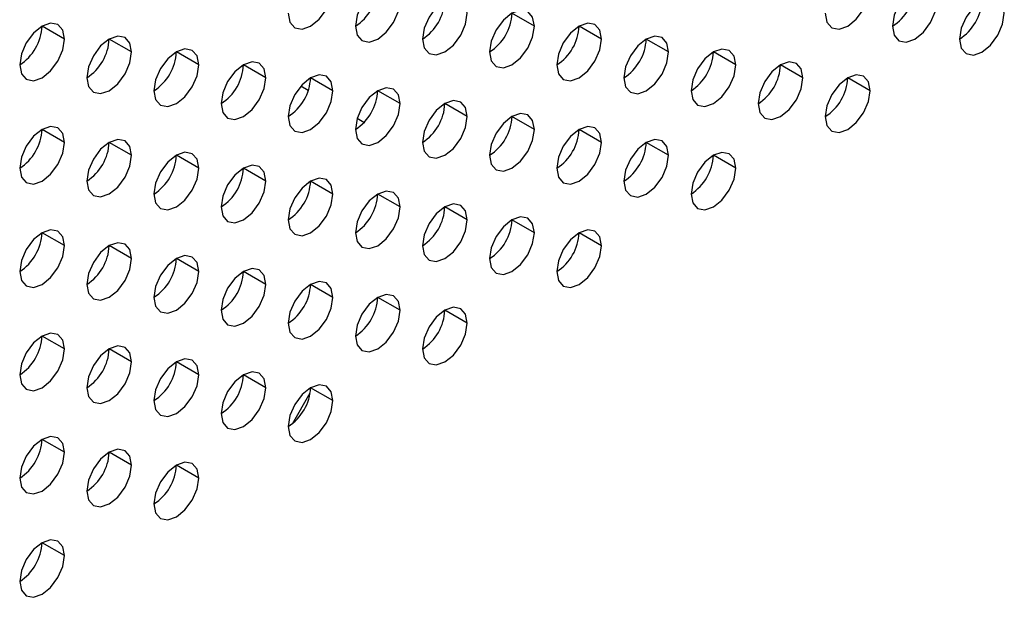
# Model space of a CAD drawing. Header units: millimetres. Extents: x 0 to 1118, y 0 to 864.
# Tile 337 of 438: x 986.53 to 989.64, y 673.2 to 675.03. Entities that reach past the tile are written whole.
import ezdxf

# ---------------------------------------------------------------- set-up
doc = ezdxf.new("R2010")
doc.units = ezdxf.units.MM

msp = doc.modelspace()

# ---------------------------------------------------------------- linework, layer by layer
at = {"color": 7, "linetype": 'Continuous', "lineweight": 25}
for p, q in [((988.1594, 675.0106), (988.0887, 675.0514)), ((986.6745, 674.9699), (986.6038, 675.0107)), ((988.3716, 674.9698), (988.3008, 675.0106)), ((986.8866, 674.9291), (986.8159, 674.9699)), ((988.5837, 674.9289), (988.513, 674.9697)), ((987.0988, 674.8882), (987.0281, 674.929)), ((988.7958, 674.8881), (988.7251, 674.9289)), ((987.3109, 674.8474), (987.2402, 674.8882)), ((989.008, 674.8472), (988.9372, 674.888)), ((987.523, 674.8065), (987.4523, 674.8473)), ((989.2201, 674.8064), (989.1494, 674.8472)), ((987.4451, 674.8074), (987.4213, 674.8212)), ((987.7352, 674.7657), (987.6644, 674.8065)), ((987.9473, 674.7248), (987.8766, 674.7657)), ((987.6209, 674.7059), (987.5991, 674.7185)), ((988.1594, 674.684), (988.0887, 674.7248)), ((986.6745, 674.6433), (986.6038, 674.6841)), ((988.3716, 674.6431), (988.3008, 674.684)), ((986.8866, 674.6025), (986.8159, 674.6433)), ((988.5837, 674.6023), (988.513, 674.6431)), ((987.0988, 674.5616), (987.0281, 674.6024)), ((988.7958, 674.5614), (988.7251, 674.6023)), ((987.3109, 674.5208), (987.2402, 674.5616)), ((987.523, 674.4799), (987.4523, 674.5207)), ((987.7352, 674.4391), (987.6644, 674.4799)), ((987.9473, 674.3982), (987.8766, 674.439)), ((988.1594, 674.3574), (988.0887, 674.3982)), ((986.6745, 674.3167), (986.6038, 674.3575)), ((988.3716, 674.3165), (988.3008, 674.3573)), ((986.8866, 674.2758), (986.8159, 674.3167)), ((987.0988, 674.235), (987.0281, 674.2758)), ((987.3109, 674.1941), (987.2402, 674.235)), ((987.523, 674.1533), (987.4523, 674.1941)), ((987.7352, 674.1124), (987.6644, 674.1533)), ((987.9473, 674.0716), (987.8766, 674.1124)), ((986.6745, 673.9901), (986.6038, 674.0309)), ((986.8866, 673.9492), (986.8159, 673.99)), ((987.0988, 673.9084), (987.0281, 673.9492)), ((987.3109, 673.8675), (987.2402, 673.9083)), ((987.3946, 673.7539), (987.4511, 673.8518)), ((987.523, 673.8267), (987.4523, 673.8675)), ((986.6745, 673.6635), (986.6038, 673.7043)), ((986.8866, 673.6226), (986.8159, 673.6634)), ((987.0988, 673.5818), (987.0281, 673.6226)), ((986.6745, 673.3368), (986.6038, 673.3777))]:
    msp.add_line(p, q, dxfattribs=at)
at = {"color": 7, "linetype": 'Continuous', "lineweight": 25, "flags": 128}
for points in [[(987.3816, 675.0515), (987.387, 675.0234), (987.4023, 675.0057), (987.4253, 675.0013), (987.4523, 675.0107), (987.4794, 675.0325), (987.5023, 675.0635), (987.5176, 675.0988), (987.523, 675.1331)], [(987.7352, 675.0923), (987.7298, 675.1204), (987.7144, 675.1381), (987.6915, 675.1425), (987.6644, 675.1331), (987.6374, 675.1113), (987.6144, 675.0804), (987.5991, 675.045), (987.5937, 675.0107)], [(989.0787, 675.0513), (989.084, 675.0232), (989.0994, 675.0056), (989.1223, 675.0011), (989.1494, 675.0105), (989.1764, 675.0323), (989.1994, 675.0633), (989.2147, 675.0986), (989.2201, 675.133)], [(989.4322, 675.0921), (989.4268, 675.1203), (989.4115, 675.1379), (989.3886, 675.1424), (989.3615, 675.133), (989.3344, 675.1111), (989.3115, 675.0802), (989.2962, 675.0449), (989.2908, 675.0105)], [(987.5937, 675.0107), (987.5991, 674.9825), (987.6144, 674.9649), (987.6374, 674.9604), (987.6644, 674.9698), (987.6915, 674.9917), (987.7144, 675.0226), (987.7298, 675.0579), (987.7352, 675.0923)], [(987.9473, 675.0515), (987.9419, 675.0796), (987.9266, 675.0972), (987.9036, 675.1017), (987.8766, 675.0923), (987.8495, 675.0704), (987.8266, 675.0395), (987.8113, 675.0042), (987.8059, 674.9698)], [(989.2908, 675.0105), (989.2962, 674.9824), (989.3115, 674.9647), (989.3344, 674.9603), (989.3615, 674.9697), (989.3886, 674.9915), (989.4115, 675.0224), (989.4268, 675.0578), (989.4322, 675.0921)], [(989.6443, 675.0513), (989.639, 675.0794), (989.6236, 675.0971), (989.6007, 675.1015), (989.5736, 675.0921), (989.5466, 675.0703), (989.5236, 675.0393), (989.5083, 675.004), (989.5029, 674.9697)], [(988.1594, 675.0106), (988.154, 675.0387), (988.1387, 675.0564), (988.1158, 675.0608), (988.0887, 675.0514), (988.0617, 675.0296), (988.0387, 674.9987), (988.0234, 674.9633), (988.018, 674.929)], [(987.8059, 674.9698), (987.8113, 674.9417), (987.8266, 674.924), (987.8495, 674.9196), (987.8766, 674.929), (987.9036, 674.9508), (987.9266, 674.9818), (987.9419, 675.0171), (987.9473, 675.0515)], [(989.5029, 674.9697), (989.5083, 674.9415), (989.5236, 674.9239), (989.5466, 674.9194), (989.5736, 674.9288), (989.6007, 674.9507), (989.6236, 674.9816), (989.639, 675.0169), (989.6443, 675.0513)], [(986.6745, 674.9699), (986.6691, 674.9981), (986.6538, 675.0157), (986.6308, 675.0202), (986.6038, 675.0108), (986.5767, 674.9889), (986.5538, 674.958), (986.5385, 674.9226), (986.5331, 674.8883)], [(988.018, 674.929), (988.0234, 674.9008), (988.0387, 674.8832), (988.0617, 674.8787), (988.0887, 674.8881), (988.1158, 674.91), (988.1387, 674.9409), (988.154, 674.9762), (988.1594, 675.0106)], [(988.3716, 674.9698), (988.3662, 674.9979), (988.3508, 675.0155), (988.3279, 675.02), (988.3008, 675.0106), (988.2738, 674.9888), (988.2508, 674.9578), (988.2355, 674.9225), (988.2301, 674.8881)], [(986.5331, 674.8883), (986.5385, 674.8601), (986.5538, 674.8425), (986.5767, 674.838), (986.6038, 674.8474), (986.6308, 674.8693), (986.6538, 674.9002), (986.6691, 674.9356), (986.6745, 674.9699)], [(986.8866, 674.9291), (986.8812, 674.9572), (986.8659, 674.9749), (986.843, 674.9793), (986.8159, 674.9699), (986.7889, 674.9481), (986.7659, 674.9171), (986.7506, 674.8818), (986.7452, 674.8474)], [(988.2301, 674.8881), (988.2355, 674.86), (988.2508, 674.8423), (988.2738, 674.8379), (988.3008, 674.8473), (988.3279, 674.8691), (988.3508, 674.9001), (988.3662, 674.9354), (988.3716, 674.9698)], [(988.5837, 674.9289), (988.5783, 674.9571), (988.563, 674.9747), (988.54, 674.9791), (988.513, 674.9697), (988.4859, 674.9479), (988.463, 674.917), (988.4476, 674.8816), (988.4423, 674.8473)], [(986.7452, 674.8474), (986.7506, 674.8193), (986.7659, 674.8016), (986.7889, 674.7972), (986.8159, 674.8066), (986.843, 674.8284), (986.8659, 674.8594), (986.8812, 674.8947), (986.8866, 674.9291)], [(987.0988, 674.8882), (987.0934, 674.9164), (987.0781, 674.934), (987.0551, 674.9385), (987.0281, 674.9291), (987.001, 674.9072), (986.9781, 674.8763), (986.9627, 674.8409), (986.9573, 674.8066)], [(988.4423, 674.8473), (988.4476, 674.8191), (988.463, 674.8015), (988.4859, 674.797), (988.513, 674.8064), (988.54, 674.8283), (988.563, 674.8592), (988.5783, 674.8946), (988.5837, 674.9289)], [(988.7958, 674.8881), (988.7904, 674.9162), (988.7751, 674.9338), (988.7522, 674.9383), (988.7251, 674.9289), (988.6981, 674.9071), (988.6751, 674.8761), (988.6598, 674.8408), (988.6544, 674.8064)], [(987.3109, 674.8474), (987.3055, 674.8755), (987.2902, 674.8932), (987.2672, 674.8976), (987.2402, 674.8882), (987.2131, 674.8664), (987.1902, 674.8354), (987.1749, 674.8001), (987.1695, 674.7657)], [(989.008, 674.8472), (989.0026, 674.8754), (988.9872, 674.893), (988.9643, 674.8975), (988.9372, 674.888), (988.9102, 674.8662), (988.8872, 674.8353), (988.8719, 674.7999), (988.8665, 674.7656)], [(986.9573, 674.8066), (986.9627, 674.7784), (986.9781, 674.7608), (987.001, 674.7563), (987.0281, 674.7657), (987.0551, 674.7876), (987.0781, 674.8185), (987.0934, 674.8539), (987.0988, 674.8882)], [(988.6544, 674.8064), (988.6598, 674.7783), (988.6751, 674.7606), (988.6981, 674.7562), (988.7251, 674.7656), (988.7522, 674.7874), (988.7751, 674.8184), (988.7904, 674.8537), (988.7958, 674.8881)], [(987.1695, 674.7657), (987.1749, 674.7376), (987.1902, 674.72), (987.2131, 674.7155), (987.2402, 674.7249), (987.2672, 674.7467), (987.2902, 674.7777), (987.3055, 674.813), (987.3109, 674.8474)], [(987.523, 674.8065), (987.5176, 674.8347), (987.5023, 674.8523), (987.4794, 674.8568), (987.4523, 674.8474), (987.4253, 674.8255), (987.4023, 674.7946), (987.387, 674.7592), (987.3816, 674.7249)], [(988.8665, 674.7656), (988.8719, 674.7374), (988.8872, 674.7198), (988.9102, 674.7153), (988.9372, 674.7247), (988.9643, 674.7466), (988.9872, 674.7775), (989.0026, 674.8129), (989.008, 674.8472)], [(989.2201, 674.8064), (989.2147, 674.8345), (989.1994, 674.8522), (989.1764, 674.8566), (989.1494, 674.8472), (989.1223, 674.8254), (989.0994, 674.7944), (989.084, 674.7591), (989.0787, 674.7247)], [(987.3816, 674.7249), (987.387, 674.6967), (987.4023, 674.6791), (987.4253, 674.6746), (987.4523, 674.6841), (987.4794, 674.7059), (987.5023, 674.7368), (987.5176, 674.7722), (987.523, 674.8065)], [(987.7352, 674.7657), (987.7298, 674.7938), (987.7144, 674.8115), (987.6915, 674.8159), (987.6644, 674.8065), (987.6374, 674.7847), (987.6144, 674.7537), (987.5991, 674.7184), (987.5937, 674.684)], [(989.0787, 674.7247), (989.084, 674.6966), (989.0994, 674.6789), (989.1223, 674.6745), (989.1494, 674.6839), (989.1764, 674.7057), (989.1994, 674.7367), (989.2147, 674.772), (989.2201, 674.8064)], [(987.9473, 674.7248), (987.9419, 674.753), (987.9266, 674.7706), (987.9036, 674.7751), (987.8766, 674.7657), (987.8495, 674.7438), (987.8266, 674.7129), (987.8113, 674.6775), (987.8059, 674.6432)], [(987.5937, 674.684), (987.5991, 674.6559), (987.6144, 674.6383), (987.6374, 674.6338), (987.6644, 674.6432), (987.6915, 674.665), (987.7144, 674.696), (987.7298, 674.7313), (987.7352, 674.7657)], [(987.8059, 674.6432), (987.8113, 674.6151), (987.8266, 674.5974), (987.8495, 674.593), (987.8766, 674.6024), (987.9036, 674.6242), (987.9266, 674.6551), (987.9419, 674.6905), (987.9473, 674.7248)], [(988.1594, 674.684), (988.154, 674.7121), (988.1387, 674.7298), (988.1158, 674.7342), (988.0887, 674.7248), (988.0617, 674.703), (988.0387, 674.672), (988.0234, 674.6367), (988.018, 674.6023)], [(986.6745, 674.6433), (986.6691, 674.6714), (986.6538, 674.6891), (986.6308, 674.6935), (986.6038, 674.6841), (986.5767, 674.6623), (986.5538, 674.6314), (986.5385, 674.596), (986.5331, 674.5617)], [(988.018, 674.6023), (988.0234, 674.5742), (988.0387, 674.5566), (988.0617, 674.5521), (988.0887, 674.5615), (988.1158, 674.5834), (988.1387, 674.6143), (988.154, 674.6496), (988.1594, 674.684)], [(988.3716, 674.6431), (988.3662, 674.6713), (988.3508, 674.6889), (988.3279, 674.6934), (988.3008, 674.684), (988.2738, 674.6621), (988.2508, 674.6312), (988.2355, 674.5959), (988.2301, 674.5615)], [(986.8866, 674.6025), (986.8812, 674.6306), (986.8659, 674.6482), (986.843, 674.6527), (986.8159, 674.6433), (986.7889, 674.6214), (986.7659, 674.5905), (986.7506, 674.5552), (986.7452, 674.5208)], [(988.5837, 674.6023), (988.5783, 674.6304), (988.563, 674.6481), (988.54, 674.6525), (988.513, 674.6431), (988.4859, 674.6213), (988.463, 674.5903), (988.4476, 674.555), (988.4423, 674.5207)], [(986.5331, 674.5617), (986.5385, 674.5335), (986.5538, 674.5159), (986.5767, 674.5114), (986.6038, 674.5208), (986.6308, 674.5427), (986.6538, 674.5736), (986.6691, 674.6089), (986.6745, 674.6433)], [(988.2301, 674.5615), (988.2355, 674.5334), (988.2508, 674.5157), (988.2738, 674.5113), (988.3008, 674.5207), (988.3279, 674.5425), (988.3508, 674.5734), (988.3662, 674.6088), (988.3716, 674.6431)], [(986.7452, 674.5208), (986.7506, 674.4927), (986.7659, 674.475), (986.7889, 674.4706), (986.8159, 674.48), (986.843, 674.5018), (986.8659, 674.5328), (986.8812, 674.5681), (986.8866, 674.6025)], [(987.0988, 674.5616), (987.0934, 674.5897), (987.0781, 674.6074), (987.0551, 674.6118), (987.0281, 674.6024), (987.001, 674.5806), (986.9781, 674.5497), (986.9627, 674.5143), (986.9573, 674.48)], [(988.4423, 674.5207), (988.4476, 674.4925), (988.463, 674.4749), (988.4859, 674.4704), (988.513, 674.4798), (988.54, 674.5017), (988.563, 674.5326), (988.5783, 674.5679), (988.5837, 674.6023)], [(988.7958, 674.5614), (988.7904, 674.5896), (988.7751, 674.6072), (988.7522, 674.6117), (988.7251, 674.6023), (988.6981, 674.5804), (988.6751, 674.5495), (988.6598, 674.5142), (988.6544, 674.4798)], [(986.9573, 674.48), (986.9627, 674.4518), (986.9781, 674.4342), (987.001, 674.4297), (987.0281, 674.4391), (987.0551, 674.461), (987.0781, 674.4919), (987.0934, 674.5273), (987.0988, 674.5616)], [(987.3109, 674.5208), (987.3055, 674.5489), (987.2902, 674.5665), (987.2672, 674.571), (987.2402, 674.5616), (987.2131, 674.5398), (987.1902, 674.5088), (987.1749, 674.4735), (987.1695, 674.4391)], [(988.6544, 674.4798), (988.6598, 674.4517), (988.6751, 674.434), (988.6981, 674.4296), (988.7251, 674.439), (988.7522, 674.4608), (988.7751, 674.4918), (988.7904, 674.5271), (988.7958, 674.5614)], [(987.523, 674.4799), (987.5176, 674.5081), (987.5023, 674.5257), (987.4794, 674.5302), (987.4523, 674.5207), (987.4253, 674.4989), (987.4023, 674.468), (987.387, 674.4326), (987.3816, 674.3983)], [(987.1695, 674.4391), (987.1749, 674.411), (987.1902, 674.3933), (987.2131, 674.3889), (987.2402, 674.3983), (987.2672, 674.4201), (987.2902, 674.4511), (987.3055, 674.4864), (987.3109, 674.5208)], [(987.3816, 674.3983), (987.387, 674.3701), (987.4023, 674.3525), (987.4253, 674.348), (987.4523, 674.3574), (987.4794, 674.3793), (987.5023, 674.4102), (987.5176, 674.4456), (987.523, 674.4799)], [(987.7352, 674.4391), (987.7298, 674.4672), (987.7144, 674.4848), (987.6915, 674.4893), (987.6644, 674.4799), (987.6374, 674.4581), (987.6144, 674.4271), (987.5991, 674.3918), (987.5937, 674.3574)], [(987.5937, 674.3574), (987.5991, 674.3293), (987.6144, 674.3116), (987.6374, 674.3072), (987.6644, 674.3166), (987.6915, 674.3384), (987.7144, 674.3694), (987.7298, 674.4047), (987.7352, 674.4391)], [(987.9473, 674.3982), (987.9419, 674.4264), (987.9266, 674.444), (987.9036, 674.4485), (987.8766, 674.4391), (987.8495, 674.4172), (987.8266, 674.3863), (987.8113, 674.3509), (987.8059, 674.3166)], [(988.1594, 674.3574), (988.154, 674.3855), (988.1387, 674.4032), (988.1158, 674.4076), (988.0887, 674.3982), (988.0617, 674.3764), (988.0387, 674.3454), (988.0234, 674.3101), (988.018, 674.2757)], [(987.8059, 674.3166), (987.8113, 674.2884), (987.8266, 674.2708), (987.8495, 674.2663), (987.8766, 674.2757), (987.9036, 674.2976), (987.9266, 674.3285), (987.9419, 674.3639), (987.9473, 674.3982)], [(986.6745, 674.3167), (986.6691, 674.3448), (986.6538, 674.3625), (986.6308, 674.3669), (986.6038, 674.3575), (986.5767, 674.3357), (986.5538, 674.3047), (986.5385, 674.2694), (986.5331, 674.235)], [(988.018, 674.2757), (988.0234, 674.2476), (988.0387, 674.2299), (988.0617, 674.2255), (988.0887, 674.2349), (988.1158, 674.2567), (988.1387, 674.2877), (988.154, 674.323), (988.1594, 674.3574)], [(988.3716, 674.3165), (988.3662, 674.3447), (988.3508, 674.3623), (988.3279, 674.3668), (988.3008, 674.3574), (988.2738, 674.3355), (988.2508, 674.3046), (988.2355, 674.2692), (988.2301, 674.2349)], [(986.5331, 674.235), (986.5385, 674.2069), (986.5538, 674.1893), (986.5767, 674.1848), (986.6038, 674.1942), (986.6308, 674.216), (986.6538, 674.247), (986.6691, 674.2823), (986.6745, 674.3167)], [(986.8866, 674.2758), (986.8812, 674.304), (986.8659, 674.3216), (986.843, 674.3261), (986.8159, 674.3167), (986.7889, 674.2948), (986.7659, 674.2639), (986.7506, 674.2286), (986.7452, 674.1942)], [(988.2301, 674.2349), (988.2355, 674.2067), (988.2508, 674.1891), (988.2738, 674.1846), (988.3008, 674.1941), (988.3279, 674.2159), (988.3508, 674.2468), (988.3662, 674.2822), (988.3716, 674.3165)], [(986.7452, 674.1942), (986.7506, 674.1661), (986.7659, 674.1484), (986.7889, 674.144), (986.8159, 674.1534), (986.843, 674.1752), (986.8659, 674.2061), (986.8812, 674.2415), (986.8866, 674.2758)], [(987.0988, 674.235), (987.0934, 674.2631), (987.0781, 674.2808), (987.0551, 674.2852), (987.0281, 674.2758), (987.001, 674.254), (986.9781, 674.223), (986.9627, 674.1877), (986.9573, 674.1533)], [(987.3109, 674.1941), (987.3055, 674.2223), (987.2902, 674.2399), (987.2672, 674.2444), (987.2402, 674.235), (987.2131, 674.2131), (987.1902, 674.1822), (987.1749, 674.1469), (987.1695, 674.1125)], [(986.9573, 674.1533), (986.9627, 674.1252), (986.9781, 674.1076), (987.001, 674.1031), (987.0281, 674.1125), (987.0551, 674.1344), (987.0781, 674.1653), (987.0934, 674.2006), (987.0988, 674.235)], [(987.1695, 674.1125), (987.1749, 674.0844), (987.1902, 674.0667), (987.2131, 674.0623), (987.2402, 674.0717), (987.2672, 674.0935), (987.2902, 674.1244), (987.3055, 674.1598), (987.3109, 674.1941)], [(987.523, 674.1533), (987.5176, 674.1814), (987.5023, 674.1991), (987.4794, 674.2035), (987.4523, 674.1941), (987.4253, 674.1723), (987.4023, 674.1413), (987.387, 674.106), (987.3816, 674.0717)], [(987.3816, 674.0717), (987.387, 674.0435), (987.4023, 674.0259), (987.4253, 674.0214), (987.4523, 674.0308), (987.4794, 674.0527), (987.5023, 674.0836), (987.5176, 674.1189), (987.523, 674.1533)], [(987.7352, 674.1124), (987.7298, 674.1406), (987.7144, 674.1582), (987.6915, 674.1627), (987.6644, 674.1533), (987.6374, 674.1314), (987.6144, 674.1005), (987.5991, 674.0652), (987.5937, 674.0308)], [(987.9473, 674.0716), (987.9419, 674.0997), (987.9266, 674.1174), (987.9036, 674.1218), (987.8766, 674.1124), (987.8495, 674.0906), (987.8266, 674.0597), (987.8113, 674.0243), (987.8059, 673.99)], [(987.5937, 674.0308), (987.5991, 674.0027), (987.6144, 673.985), (987.6374, 673.9806), (987.6644, 673.99), (987.6915, 674.0118), (987.7144, 674.0428), (987.7298, 674.0781), (987.7352, 674.1124)], [(987.8059, 673.99), (987.8113, 673.9618), (987.8266, 673.9442), (987.8495, 673.9397), (987.8766, 673.9491), (987.9036, 673.971), (987.9266, 674.0019), (987.9419, 674.0372), (987.9473, 674.0716)], [(986.6745, 673.9901), (986.6691, 674.0182), (986.6538, 674.0358), (986.6308, 674.0403), (986.6038, 674.0309), (986.5767, 674.0091), (986.5538, 673.9781), (986.5385, 673.9428), (986.5331, 673.9084)], [(986.8866, 673.9492), (986.8812, 673.9774), (986.8659, 673.995), (986.843, 673.9995), (986.8159, 673.9901), (986.7889, 673.9682), (986.7659, 673.9373), (986.7506, 673.9019), (986.7452, 673.8676)], [(986.5331, 673.9084), (986.5385, 673.8803), (986.5538, 673.8626), (986.5767, 673.8582), (986.6038, 673.8676), (986.6308, 673.8894), (986.6538, 673.9204), (986.6691, 673.9557), (986.6745, 673.9901)], [(986.7452, 673.8676), (986.7506, 673.8394), (986.7659, 673.8218), (986.7889, 673.8173), (986.8159, 673.8267), (986.843, 673.8486), (986.8659, 673.8795), (986.8812, 673.9149), (986.8866, 673.9492)], [(987.0988, 673.9084), (987.0934, 673.9365), (987.0781, 673.9542), (987.0551, 673.9586), (987.0281, 673.9492), (987.001, 673.9274), (986.9781, 673.8964), (986.9627, 673.8611), (986.9573, 673.8267)], [(986.9573, 673.8267), (986.9627, 673.7986), (986.9781, 673.781), (987.001, 673.7765), (987.0281, 673.7859), (987.0551, 673.8077), (987.0781, 673.8387), (987.0934, 673.874), (987.0988, 673.9084)], [(987.3109, 673.8675), (987.3055, 673.8957), (987.2902, 673.9133), (987.2672, 673.9178), (987.2402, 673.9084), (987.2131, 673.8865), (987.1902, 673.8556), (987.1749, 673.8202), (987.1695, 673.7859)], [(987.523, 673.8267), (987.5176, 673.8548), (987.5023, 673.8725), (987.4794, 673.8769), (987.4523, 673.8675), (987.4253, 673.8457), (987.4023, 673.8147), (987.387, 673.7794), (987.3816, 673.745)], [(987.1695, 673.7859), (987.1749, 673.7577), (987.1902, 673.7401), (987.2131, 673.7356), (987.2402, 673.7451), (987.2672, 673.7669), (987.2902, 673.7978), (987.3055, 673.8332), (987.3109, 673.8675)], [(987.3816, 673.745), (987.387, 673.7169), (987.4023, 673.6993), (987.4253, 673.6948), (987.4523, 673.7042), (987.4794, 673.726), (987.5023, 673.757), (987.5176, 673.7923), (987.523, 673.8267)], [(986.6745, 673.6635), (986.6691, 673.6916), (986.6538, 673.7092), (986.6308, 673.7137), (986.6038, 673.7043), (986.5767, 673.6824), (986.5538, 673.6515), (986.5385, 673.6162), (986.5331, 673.5818)], [(986.5331, 673.5818), (986.5385, 673.5537), (986.5538, 673.536), (986.5767, 673.5316), (986.6038, 673.541), (986.6308, 673.5628), (986.6538, 673.5938), (986.6691, 673.6291), (986.6745, 673.6635)], [(986.8866, 673.6226), (986.8812, 673.6507), (986.8659, 673.6684), (986.843, 673.6728), (986.8159, 673.6634), (986.7889, 673.6416), (986.7659, 673.6107), (986.7506, 673.5753), (986.7452, 673.541)], [(986.7452, 673.541), (986.7506, 673.5128), (986.7659, 673.4952), (986.7889, 673.4907), (986.8159, 673.5001), (986.843, 673.522), (986.8659, 673.5529), (986.8812, 673.5882), (986.8866, 673.6226)], [(987.0988, 673.5818), (987.0934, 673.6099), (987.0781, 673.6275), (987.0551, 673.632), (987.0281, 673.6226), (987.001, 673.6008), (986.9781, 673.5698), (986.9627, 673.5345), (986.9573, 673.5001)], [(986.9573, 673.5001), (986.9627, 673.472), (986.9781, 673.4543), (987.001, 673.4499), (987.0281, 673.4593), (987.0551, 673.4811), (987.0781, 673.5121), (987.0934, 673.5474), (987.0988, 673.5818)], [(986.6745, 673.3368), (986.6691, 673.365), (986.6538, 673.3826), (986.6308, 673.3871), (986.6038, 673.3777), (986.5767, 673.3558), (986.5538, 673.3249), (986.5385, 673.2895), (986.5331, 673.2552)], [(986.5331, 673.2552), (986.5385, 673.2271), (986.5538, 673.2094), (986.5767, 673.205), (986.6038, 673.2144), (986.6308, 673.2362), (986.6538, 673.2671), (986.6691, 673.3025), (986.6745, 673.3368)]]:
    msp.add_lwpolyline(points, dxfattribs=at)
at = {"color": 7, "linetype": 'Continuous', "lineweight": 25}
for centre in [(987.5109, 675.1401), (989.208, 675.1399), (987.7231, 675.0993), (989.4201, 675.0991), (987.9352, 675.0584), (986.4503, 675.0177), (988.1473, 675.0176), (986.6624, 674.9769), (988.3595, 674.9767), (986.8745, 674.936), (988.5716, 674.9359), (987.0867, 674.8952), (988.7837, 674.895), (987.2988, 674.8543), (988.9959, 674.8542), (987.5109, 674.8135), (987.7231, 674.7726), (987.9352, 674.7318), (986.4503, 674.6911), (988.1473, 674.6909), (986.6624, 674.6503), (988.3595, 674.6501), (986.8745, 674.6094), (988.5716, 674.6093), (987.0867, 674.5686), (987.2988, 674.5277), (987.5109, 674.4869), (987.7231, 674.446), (987.9352, 674.4052), (986.4503, 674.3645), (988.1473, 674.3643), (986.6624, 674.3236), (986.8745, 674.2828), (987.0867, 674.2419), (987.2988, 674.2011), (987.5109, 674.1603), (987.7231, 674.1194), (986.4503, 674.0379), (986.6624, 673.997), (986.8745, 673.9562), (987.0867, 673.9153), (987.2988, 673.8745), (986.4503, 673.7113), (986.6624, 673.6704), (986.8745, 673.6296), (986.4503, 673.3846)]:
    msp.add_arc(centre, 0.1537, 302.6055, 357.3945, dxfattribs=at)

doc.saveas('drawing.dxf')
